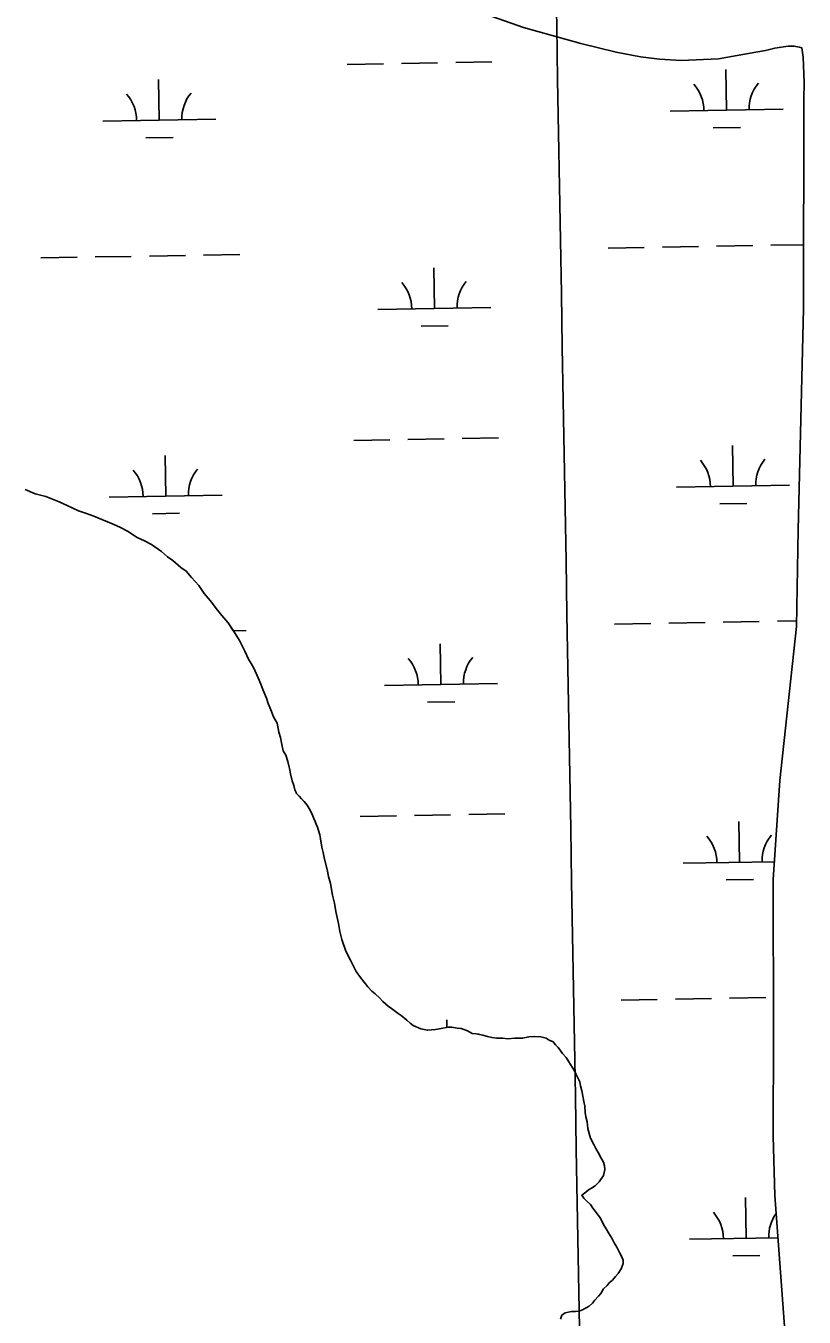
# Model space of a CAD drawing. Extents: x 3892998 to 3931244, y 278583 to 304547.
# Drawn here: x 3917953 to 3918641, y 288777 to 289920 of the extents above; entities that cross this region are included whole.
import ezdxf

# ---------------------------------------------------------------- set-up
doc = ezdxf.new("R2010")
doc.units = 0
for name, color, linetype in [('V-GRID-MAJR', 7, 'Continuous'), ('V-TOPO-SHOR', 7, 'Continuous'), ('V-WETL-SWMP', 7, 'Continuous')]:
    doc.layers.add(name, color=color, linetype=linetype)

msp = doc.modelspace()

# ---------------------------------------------------------------- linework, layer by layer
at = {"layer": 'V-GRID-MAJR'}
msp.add_spline([(3918519.216, 284383.145), (3918413.491, 290439.973), (3918307.7120000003, 296499.886), (3918201.934, 302559.792), (3918201.88, 302562.882)], degree=3, dxfattribs=at)
at = {"layer": 'V-TOPO-SHOR'}
for points in [[(3918565.597, 289890.653), (3918532.6920000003, 289888.945), (3918513.5160000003, 289890.331), (3918496.647, 289892.33400000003), (3918475.0470000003, 289896.316), (3918443.991, 289904.151), (3918393.325, 289918.389), (3918365.37, 289927.949)], [(3918565.597, 289890.653), (3918598.574, 289896.336), (3918607.208, 289897.954), (3918615.449, 289899.965), (3918623.3030000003, 289901.188), (3918627.2290000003, 289901.602), (3918632.73, 289901.632), (3918637.058, 289900.87), (3918639.5300000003, 289900.199)], [(3918639.5300000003, 289900.199), (3918640.4760000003, 289892.101), (3918641.4790000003, 289869.52), (3918641.102, 289854.887)], [(3918641.102, 289854.887), (3918641.031, 289669.416), (3918636.163, 289473.75), (3918634.721, 289388.297), (3918619.844, 289251.966), (3918614.093, 289164.565), (3918614.394, 289028.24), (3918613.907, 288937.42), (3918615.447, 288884.99700000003), (3918624.444, 288765.175)], [(3917952.46, 289509.631), (3917961.115, 289505.701), (3917970.554, 289503.34500000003), (3917982.3570000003, 289498.631), (3917989.437, 289495.487), (3917999.665, 289490.773), (3918006.747, 289488.415), (3918013.04, 289486.058), (3918020.12, 289482.917), (3918030.348, 289478.987), (3918036.643, 289475.84500000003), (3918042.937, 289472.699), (3918051.592, 289467.196), (3918057.8850000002, 289464.055), (3918064.181, 289460.911), (3918072.836, 289454.621), (3918078.345, 289449.905), (3918083.065, 289446.759), (3918090.147, 289440.47000000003), (3918094.8680000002, 289437.324), (3918099.591, 289431.821), (3918105.886, 289424.745), (3918110.609, 289417.667), (3918116.1180000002, 289411.378), (3918122.416, 289402.727), (3918126.352, 289398.009), (3918131.859, 289391.717), (3918135.009, 289387.001), (3918138.157, 289382.282), (3918142.093, 289375.991), (3918144.454, 289371.272), (3918146.816, 289366.553), (3918149.965, 289359.47500000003), (3918152.329, 289355.543), (3918154.688, 289351.61100000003), (3918158.626, 289342.96), (3918160.988, 289337.455), (3918162.565, 289332.737), (3918165.713, 289324.87200000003), (3918167.289, 289320.154)], [(3918167.289, 289320.154), (3918169.651, 289314.647), (3918172.014, 289308.355), (3918175.164, 289302.85000000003), (3918176.739, 289294.98600000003), (3918178.316, 289290.265), (3918179.102, 289285.547), (3918180.679, 289278.469), (3918183.041, 289274.537), (3918184.6180000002, 289269.032), (3918186.193, 289262.738), (3918186.981, 289258.02), (3918188.558, 289251.726), (3918190.133, 289247.79600000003), (3918190.921, 289243.862), (3918192.109, 289241.48600000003)], [(3918210.211, 289212.554), (3918209.0300000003, 289215.7), (3918207.75, 289218.551), (3918206.472, 289221.301), (3918205.29, 289224.154), (3918203.715, 289227.3), (3918201.845, 289230.347), (3918199.287, 289233.589), (3918196.926, 289235.85000000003), (3918194.663, 289238.11100000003), (3918192.304, 289240.47000000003), (3918192.109, 289241.48600000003)], [(3918449.387, 288950.136), (3918448.205, 288954.463), (3918447.81, 288958.395), (3918447.415, 288963.9), (3918446.626, 288968.228), (3918445.84, 288971.373), (3918444.656, 288977.665), (3918443.475, 288981.99), (3918443.079, 288985.531), (3918439.5360000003, 288992.609), (3918437.961, 288995.755), (3918436.386, 288998.507), (3918433.239, 289003.226), (3918430.877, 289007.156), (3918427.73, 289010.697), (3918423.793, 289015.80700000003), (3918421.434, 289018.166), (3918419.466, 289020.919), (3918415.9250000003, 289022.489), (3918413.17, 289024.06), (3918408.452, 289025.24), (3918403.338, 289025.631), (3918397.833, 289025.23600000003), (3918392.326, 289024.052), (3918388.787, 289024.052), (3918385.639, 289024.05), (3918379.348, 289023.653), (3918375.02, 289024.04600000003), (3918369.5130000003, 289024.042), (3918365.188, 289024.826), (3918361.253, 289025.613), (3918357.321, 289026.79), (3918351.421, 289027.968), (3918347.88, 289028.359), (3918343.5530000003, 289030.716), (3918338.046, 289032.68), (3918334.507, 289033.07300000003), (3918329.7860000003, 289033.858), (3918326.64, 289033.856), (3918320.347, 289032.672), (3918315.235, 289031.884), (3918308.1550000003, 289031.09500000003), (3918302.257, 289032.273), (3918295.568, 289035.414), (3918292.813, 289037.38), (3918290.061, 289040.13300000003), (3918284.9450000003, 289044.063), (3918282.19, 289046.029), (3918276.29, 289050.352), (3918273.5360000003, 289052.318), (3918268.815, 289056.642), (3918266.06, 289059.39400000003), (3918262.1240000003, 289063.324), (3918258.9760000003, 289065.684), (3918255.435, 289069.616), (3918252.288, 289073.54600000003), (3918249.14, 289077.871), (3918245.204, 289082.983), (3918240.088, 289093.207), (3918236.149, 289101.071), (3918232.606, 289111.295), (3918230.636, 289118.375), (3918229.452, 289125.453), (3918227.089, 289136.071), (3918225.9050000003, 289143.543), (3918224.328, 289150.62200000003), (3918222.358, 289160.846), (3918220.781, 289167.14), (3918219.599, 289173.431), (3918217.234, 289182.47500000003), (3918216.052, 289188.375), (3918214.8710000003, 289193.096), (3918213.6890000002, 289200.567), (3918212.9, 289204.106), (3918210.535, 289211.577), (3918210.211, 289212.554)], [(3918425.8680000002, 288775.499), (3918427.045, 288779.039), (3918430.191, 288781.00800000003), (3918435.696, 288782.189), (3918439.235, 288782.191), (3918442.383, 288782.587), (3918445.529, 288783.766), (3918451.427, 288786.916), (3918454.177, 288789.67100000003), (3918456.143, 288792.032), (3918459.682, 288795.966), (3918461.646, 288798.326), (3918464.006, 288802.26), (3918467.149, 288805.407), (3918469.116, 288807.76900000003), (3918471.8680000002, 288810.13), (3918474.6210000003, 288813.278), (3918476.978, 288816.033), (3918479.73, 288819.967), (3918481.301, 288824.685), (3918481.299, 288827.833), (3918479.724, 288831.765), (3918478.149, 288834.518), (3918475.788, 288839.23600000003), (3918473.427, 288843.169), (3918471.458, 288847.101), (3918468.311, 288851.819), (3918466.343, 288855.356), (3918463.9790000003, 288859.288), (3918461.225, 288864.793), (3918459.256, 288867.548), (3918456.502, 288871.085), (3918454.534, 288873.837), (3918452.568, 288876.983), (3918449.42, 288879.73600000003), (3918446.665, 288882.48600000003), (3918444.697, 288885.239), (3918448.234, 288887.993), (3918450.593, 288889.961), (3918453.348, 288891.536), (3918456.492, 288893.504), (3918460.031, 288897.045), (3918463.961, 288902.552), (3918465.1380000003, 288908.059), (3918464.7430000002, 288911.205), (3918463.957, 288914.353), (3918461.988, 288917.892), (3918459.2320000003, 288923.004), (3918457.264, 288926.541), (3918455.296, 288930.079), (3918452.541, 288935.585), (3918451.359, 288939.912), (3918450.1780000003, 288944.237), (3918449.387, 288950.136)]]:
    msp.add_lwpolyline(points, dxfattribs=at)
at = {"layer": 'V-WETL-SWMP'}
for p, q in [((3918237.223415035, 289885.61414328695), (3918269.2186218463, 289886.1679854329)), ((3918285.216225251, 289886.4449065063), (3918317.211432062, 289886.998748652)), ((3918333.2090354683, 289887.2756697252), (3918365.2042422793, 289887.82951187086)), ((3918572.820850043, 289844.98643288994), (3918572.197777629, 289880.9810405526)), ((3918070.9880294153, 289836.2996265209), (3918070.3649570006, 289872.29423418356)), ((3918522.828339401, 289844.12105453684), (3918622.813360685, 289845.8518112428)), ((3918020.9955187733, 289835.43424816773), (3918120.980540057, 289837.16500487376)), ((3918059.256899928, 289820.66324708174), (3918083.2533050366, 289821.07862869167)), ((3918561.0897205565, 289829.35005345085), (3918585.086125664, 289829.7654350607)), ((3918110.2166008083, 289716.8896915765), (3918142.2118076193, 289717.4435337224)), ((3918468.0709907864, 289723.08420828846), (3918500.0661975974, 289723.6380504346)), ((3918516.063801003, 289723.9149715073), (3918548.059007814, 289724.46881365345)), ((3918564.0566112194, 289724.7457347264), (3918596.0518180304, 289725.2995768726)), ((3918612.0494214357, 289725.5764979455), (3918641.0529965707, 289726.07855446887)), ((3917966.238170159, 289714.39740191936), (3917998.23337697, 289714.95124406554)), ((3918014.2309803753, 289715.2281651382), (3918046.2261871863, 289715.7820072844)), ((3918062.2237905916, 289716.0589283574), (3918094.2189974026, 289716.6127705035)), ((3918314.3803672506, 289669.67419738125), (3918313.757294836, 289705.66880504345)), ((3918264.3878566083, 289668.80881902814), (3918364.372877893, 289670.5395757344)), ((3918302.6492377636, 289654.03781794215), (3918326.645642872, 289654.45319955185)), ((3918242.9812099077, 289552.98897372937), (3918274.9764167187, 289553.5428158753)), ((3918290.9740201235, 289553.81973694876), (3918322.969226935, 289554.3735790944)), ((3918338.9668303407, 289554.6505001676), (3918370.962037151, 289555.2043423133)), ((3918578.5786449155, 289512.36126333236), (3918577.9555725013, 289548.35587099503)), ((3918076.7458242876, 289503.6744569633), (3918076.1227518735, 289539.669064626)), ((3918528.5861342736, 289511.49588497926), (3918628.571155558, 289513.22664168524)), ((3918026.7533136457, 289502.8090786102), (3918126.7383349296, 289504.5398353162)), ((3918065.014694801, 289488.03807752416), (3918089.011099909, 289488.4534591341)), ((3918566.8475154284, 289496.7248838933), (3918590.843920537, 289497.1402655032)), ((3918473.828785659, 289390.4590387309), (3918505.82399247, 289391.012880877)), ((3918521.821595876, 289391.28980194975), (3918553.8168026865, 289391.8436440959)), ((3918569.814406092, 289392.12056516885), (3918601.809612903, 289392.67440731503)), ((3918617.8072163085, 289392.951328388), (3918634.8035643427, 289393.2455378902)), ((3918136.5955304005, 289384.62147715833), (3918147.9696024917, 289384.81836416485)), ((3918320.138162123, 289337.04902782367), (3918319.515089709, 289373.04363548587)), ((3918270.1456514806, 289336.18364947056), (3918370.130672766, 289337.91440617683)), ((3918308.4070326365, 289321.4126483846), (3918332.4034377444, 289321.82802999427)), ((3918248.73900478, 289220.3638041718), (3918280.734211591, 289220.91764631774)), ((3918296.731814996, 289221.1945673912), (3918328.7270218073, 289221.74840953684)), ((3918344.7246252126, 289222.02533061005), (3918376.7198320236, 289222.5791727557)), ((3918584.336439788, 289179.7360937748), (3918583.7133673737, 289215.73070143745)), ((3918534.343929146, 289178.8707154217), (3918615.1270976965, 289180.2690849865)), ((3918572.605310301, 289164.0997143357), (3918596.6017154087, 289164.5150959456)), ((3918479.586580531, 289057.8338691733), (3918511.581787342, 289058.38771131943)), ((3918527.579390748, 289058.6646323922), (3918559.574597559, 289059.21847453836)), ((3918575.572200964, 289059.4953956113), (3918607.567407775, 289060.04923775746)), ((3918325.3905477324, 289033.6211196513), (3918325.2728845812, 289040.41846592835)), ((3918590.0942346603, 288847.1109242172), (3918589.4711622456, 288883.10553187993)), ((3918540.1017240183, 288846.2455458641), (3918618.2547625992, 288847.5983874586)), ((3918578.363105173, 288831.4745447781), (3918602.3595102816, 288831.88992638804))]:
    msp.add_line(p, q, dxfattribs=at)
for points in [[(3918365.37, 289927.95), (3918393.326, 289918.389), (3918443.99, 289904.151), (3918475.046, 289896.315), (3918496.646, 289892.33400000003), (3918513.517, 289890.331), (3918532.6920000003, 289888.944), (3918565.596, 289890.652), (3918598.573, 289896.336), (3918607.2090000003, 289897.955), (3918615.45, 289899.965), (3918623.3030000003, 289901.188), (3918627.23, 289901.602), (3918632.731, 289901.63300000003), (3918637.058, 289900.871), (3918639.5300000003, 289900.199), (3918640.475, 289892.101), (3918641.4790000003, 289869.52), (3918641.103, 289854.886), (3918641.031, 289669.416), (3918636.163, 289473.749), (3918634.72, 289388.297), (3918619.844, 289251.966), (3918614.094, 289164.566), (3918614.395, 289028.241), (3918613.907, 288937.42), (3918615.447, 288884.996), (3918624.443, 288765.175)], [(3918167.289, 289320.153), (3918165.713, 289324.87200000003), (3918162.5640000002, 289332.73600000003), (3918160.988, 289337.455), (3918158.626, 289342.961), (3918154.6890000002, 289351.61100000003), (3918152.328, 289355.543), (3918149.966, 289359.47500000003), (3918146.816, 289366.554), (3918144.454, 289371.272), (3918142.093, 289375.991), (3918138.157, 289382.282), (3918135.008, 289387), (3918131.86, 289391.718), (3918126.3510000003, 289398.009), (3918122.416, 289402.727), (3918116.119, 289411.377), (3918110.61, 289417.667), (3918105.887, 289424.745), (3918099.591, 289431.821), (3918094.869, 289437.325), (3918090.148, 289440.47000000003), (3918083.066, 289446.76), (3918078.345, 289449.904), (3918072.836, 289454.621), (3918064.181, 289460.91000000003), (3918057.886, 289464.054), (3918051.592, 289467.197), (3918042.937, 289472.7), (3918036.643, 289475.844), (3918030.348, 289478.987), (3918020.1210000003, 289482.916), (3918013.04, 289486.059), (3918006.7460000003, 289488.416), (3917999.665, 289490.773), (3917989.437, 289495.488), (3917982.3570000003, 289498.631), (3917970.555, 289503.346), (3917961.115, 289505.701), (3917952.461, 289509.631)], [(3918188.557, 289251.727), (3918186.981, 289258.01900000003), (3918186.193, 289262.739), (3918184.617, 289269.031), (3918183.041, 289274.536), (3918180.68, 289278.468), (3918179.103, 289285.547), (3918178.315, 289290.266), (3918176.739, 289294.985), (3918175.163, 289302.851), (3918172.014, 289308.356), (3918169.651, 289314.647), (3918167.289, 289320.153)], [(3918463.961, 288902.553), (3918465.139, 288908.06), (3918464.744, 288911.206), (3918463.9560000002, 288914.352), (3918461.988, 288917.891), (3918459.2320000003, 288923.003), (3918457.264, 288926.541), (3918455.296, 288930.08), (3918452.541, 288935.585), (3918451.359, 288939.911), (3918450.177, 288944.237), (3918449.3880000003, 288950.136), (3918448.2060000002, 288954.462), (3918447.811, 288958.395), (3918447.415, 288963.901), (3918446.627, 288968.227), (3918445.839, 288971.373), (3918444.656, 288977.665), (3918443.474, 288981.991), (3918443.079, 288985.531), (3918439.5360000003, 288992.609), (3918437.9620000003, 288995.755), (3918436.387, 288998.507), (3918433.239, 289003.22500000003), (3918430.877, 289007.157), (3918427.7290000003, 289010.696), (3918423.794, 289015.80700000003), (3918421.433, 289018.166), (3918419.465, 289020.918), (3918415.9250000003, 289022.489), (3918413.171, 289024.061), (3918408.451, 289025.239), (3918403.338, 289025.63), (3918397.832, 289025.235), (3918392.326, 289024.052), (3918388.7860000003, 289024.051), (3918385.64, 289024.049), (3918379.347, 289023.653), (3918375.021, 289024.045), (3918369.514, 289024.042), (3918365.188, 289024.827), (3918361.254, 289025.612), (3918357.321, 289026.79), (3918351.421, 289027.967), (3918347.881, 289028.359), (3918343.5530000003, 289030.717), (3918338.046, 289032.681), (3918334.506, 289033.07300000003), (3918329.7860000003, 289033.857), (3918326.64, 289033.856), (3918320.347, 289032.673), (3918315.235, 289031.884), (3918308.156, 289031.09500000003), (3918302.256, 289032.272), (3918295.568, 289035.415), (3918292.8140000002, 289037.381), (3918290.06, 289040.132), (3918284.9450000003, 289044.063), (3918282.191, 289046.029), (3918276.29, 289050.352), (3918273.5360000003, 289052.318), (3918268.8140000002, 289056.642), (3918266.06, 289059.39400000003), (3918262.125, 289063.325), (3918258.977, 289065.684), (3918255.436, 289069.615), (3918252.288, 289073.547), (3918249.139, 289077.87200000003), (3918245.204, 289082.983), (3918240.0870000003, 289093.206), (3918236.15, 289101.071), (3918232.606, 289111.295), (3918230.636, 289118.374), (3918229.453, 289125.453), (3918227.089, 289136.071), (3918225.9050000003, 289143.543), (3918224.329, 289150.62200000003), (3918222.358, 289160.847), (3918220.782, 289167.139), (3918219.599, 289173.43200000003), (3918217.235, 289182.476), (3918216.0530000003, 289188.376), (3918214.8710000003, 289193.09500000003), (3918213.688, 289200.567), (3918212.9, 289204.106), (3918210.5360000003, 289211.578), (3918210.211, 289212.553), (3918209.0300000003, 289215.699), (3918207.75, 289218.55), (3918206.471, 289221.302), (3918205.29, 289224.153), (3918203.715, 289227.299), (3918201.845, 289230.346), (3918199.288, 289233.59), (3918196.927, 289235.85000000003), (3918194.664, 289238.11100000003), (3918192.3030000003, 289240.47000000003), (3918192.11, 289241.48600000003), (3918190.921, 289243.862), (3918190.132, 289247.795), (3918188.557, 289251.727)], [(3918425.867, 288775.499), (3918427.045, 288779.039), (3918430.191, 288781.007), (3918435.696, 288782.189), (3918439.236, 288782.191), (3918442.382, 288782.586), (3918445.528, 288783.767), (3918451.426, 288786.916), (3918454.1780000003, 288789.67), (3918456.144, 288792.031), (3918459.682, 288795.966), (3918461.647, 288798.326), (3918464.005, 288802.26), (3918467.15, 288805.408), (3918469.116, 288807.76900000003), (3918471.8680000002, 288810.13), (3918474.62, 288813.278), (3918476.978, 288816.032), (3918479.73, 288819.966), (3918481.301, 288824.686), (3918481.3000000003, 288827.833), (3918479.725, 288831.765), (3918478.15, 288834.518), (3918475.788, 288839.23600000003), (3918473.427, 288843.168), (3918471.458, 288847.10000000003), (3918468.31, 288851.819), (3918466.342, 288855.357), (3918463.98, 288859.289), (3918461.225, 288864.794), (3918459.257, 288867.547), (3918456.502, 288871.085), (3918454.534, 288873.837), (3918452.5670000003, 288876.983), (3918449.419, 288879.735), (3918446.665, 288882.487), (3918444.697, 288885.239), (3918448.235, 288887.994), (3918450.594, 288889.961), (3918453.347, 288891.536), (3918456.492, 288893.504), (3918460.0300000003, 288897.045), (3918463.961, 288902.553)]]:
    msp.add_lwpolyline(points, dxfattribs=at)
for centre, radius, start, end in [((3918517.5779709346, 289844.5050441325), 35.24628790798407, 0.21988000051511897, 41.76353833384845), ((3918628.047293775, 289846.41728577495), 35.246287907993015, 140.21987699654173, 181.76353532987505), ((3918015.7451503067, 289835.8182377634), 35.24628790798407, 0.21988000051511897, 41.76353833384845), ((3918126.214473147, 289837.7304794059), 35.246287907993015, 140.21987699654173, 181.76353532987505), ((3918259.1374881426, 289669.19280862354), 35.24628790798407, 0.21988000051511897, 41.76353833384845), ((3918369.606810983, 289671.10505026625), 35.246287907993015, 140.21987699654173, 181.76353532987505), ((3918523.3357658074, 289511.8798745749), 35.24628790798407, 0.21988000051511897, 41.76353833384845), ((3918633.805088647, 289513.7921162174), 35.246287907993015, 140.21987699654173, 181.76353532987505), ((3918021.502945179, 289503.19306820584), 35.24628790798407, 0.21988000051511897, 41.76353833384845), ((3918131.97226802, 289505.1053098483), 35.246287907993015, 140.21987699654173, 181.76353532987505), ((3918264.8952830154, 289336.56763906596), 35.24628790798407, 0.21988000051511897, 41.76353833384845), ((3918375.364605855, 289338.4798807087), 35.246287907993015, 140.21987699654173, 181.76353532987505), ((3918639.562883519, 289181.1669466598), 35.246287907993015, 140.21987699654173, 181.76353532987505), ((3918529.0935606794, 289179.2547050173), 35.24628790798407, 0.21988000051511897, 41.76353833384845), ((3918381.122400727, 289005.85471115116), 35.246287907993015, 140.2198769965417, 141.94984225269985), ((3918534.8513555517, 288846.62953545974), 35.24628790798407, 0.21988000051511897, 41.76353833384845), ((3918645.320678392, 288848.5417771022), 35.246287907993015, 144.44652815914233, 181.76353532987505)]:
    msp.add_arc(centre, radius, start, end, dxfattribs=at)

doc.saveas('drawing.dxf')
